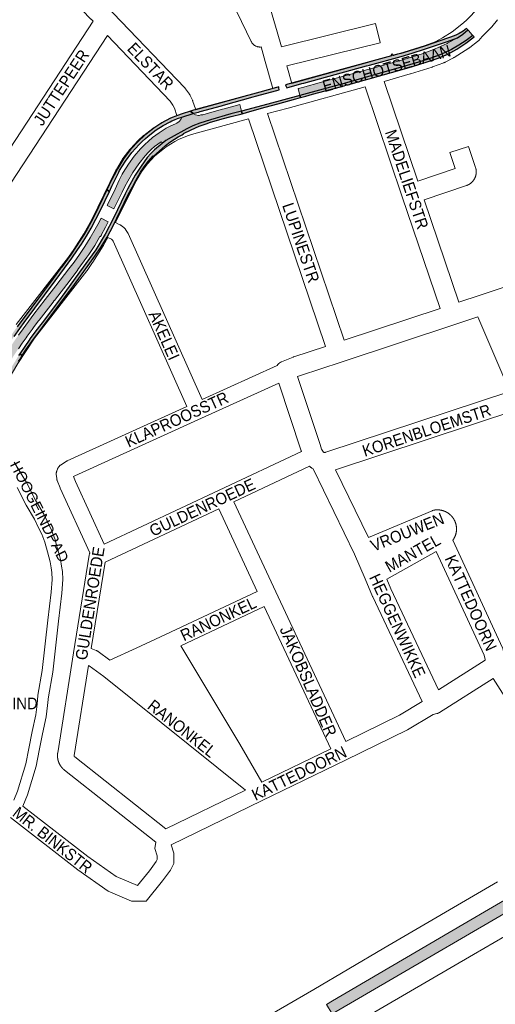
# Paper-space layout 'Layout1' of a CAD drawing. Header units: metres. Extents: x 123097 to 144122, y 392739 to 407589.
# Tile 439 of 510: x 137208 to 137522, y 398212 to 398862. Entities that reach past the tile are written whole.
import ezdxf
from ezdxf.enums import TextEntityAlignment as Align

# ---------------------------------------------------------------- set-up
doc = ezdxf.new("R2010")
doc.units = ezdxf.units.M
doc.header["$MEASUREMENT"] = 0
for name, color, linetype, lineweight in [('gs-anno-wegen algemeen tekst', 7, 'Continuous', 0), ('gs-knt-aanvullende hoofdweg', 7, 'Continuous', 0), ('gs-knt-fietspaden', 7, 'Continuous', 0), ('gs-knt-hoofdweg', 7, 'Continuous', 0), ('gs-knt-wegen algemeen', 7, 'Continuous', 0), ('ir-ARC-asfalt-hoofdwegen-te inspecteren', 5, 'Continuous', 0), ('ir-ARC-fietspaden naastliggend- te inspecteren', 1, 'Continuous', 0)]:
    doc.layers.add(name, color=color, linetype=linetype, lineweight=lineweight)
doc.styles.add('Style-Arial', font='arial.ttf')

psp = doc.layouts.get("Layout1")

# ---------------------------------------------------------------- hatches: boundary and pattern name
at = {"layer": 'ir-ARC-asfalt-hoofdwegen-te inspecteren', "linetype": 'Continuous', "lineweight": 13, "extrusion": (0, 0, -1)}
psp.add_hatch(color=5, dxfattribs=at).paths.add_polyline_path([(-137490.027, 398845.999), (-137482.217, 398842.435), (-137474.15, 398839.5), (-137460.73, 398835.24), (-137439.416, 398829.35), (-137437.558, 398828.837), (-137405.58, 398820), (-137395.978, 398817.398), (-137394.798, 398817.103), (-137391.572, 398816.27), (-137392.819, 398811.79), (-137423.562, 398820.187), (-137447.415, 398826.822), (-137468.239, 398832.792), (-137477.396, 398835.643), (-137484.69, 398838.351), (-137488.687, 398840.036), (-137492.826, 398842.098), (-137497.781, 398844.931), (-137502.656, 398848.087), (-137506.972, 398851.425), (-137506.605, 398851.863), (-137504.118, 398854.552), (-137503.71, 398855.001), (-137500.441, 398852.27), (-137496.964, 398849.809), (-137495.12, 398849.14), (-137495.18, 398849), (-137490.312, 398846.165)], flags=0)
at = {"layer": 'ir-ARC-asfalt-hoofdwegen-te inspecteren', "linetype": 'Continuous', "lineweight": 13}
for points in [[(137310.665, 398793.052), (137307.51, 398791.673), (137304.462, 398790.072), (137299.811, 398787.187), (137295.401, 398783.945), (137292.756, 398781.704), (137290.31, 398779.42), (137288.378, 398777.497), (137287.545, 398776.612), (137283.35, 398771.684), (137279.529, 398766.461), (137276.102, 398760.972), (137275.478, 398759.869), (137273.427, 398755.947), (137271.575, 398751.927), (137270.771, 398750), (137269.396, 398747.18), (137267.633, 398743.847), (137265.833, 398739.693), (137265.594, 398739.069), (137270.017, 398736.931), (137275.336, 398747.846), (137277.144, 398751.597), (137279.098, 398755.273), (137282.545, 398761.027), (137286.351, 398766.55), (137290.5, 398771.82), (137292.874, 398774.384), (137294.787, 398776.27), (137296.774, 398778.07), (137301.127, 398781.268), (137301.908, 398780.738), (137301.761, 398780.103), (137304.227, 398781.942), (137307.739, 398784.112), (137318.029, 398789.738), (137322.103, 398791.66), (137326.699, 398793.453), (137333.724, 398795.713), (137347.165, 398799.586), (137354.274, 398801.454), (137353.116, 398805.737), (137342.868, 398802.937), (137341.732, 398802.626), (137333.18, 398800.28), (137328.692, 398799.02), (137327.419, 398798.928), (137326.222, 398798.581), (137325.756, 398798.479), (137323.924, 398798.963), (137322.273, 398799.891), (137314.912, 398797.523), (137314.122, 398795.884), (137312.965, 398794.478), (137311.509, 398793.387)], [(137206.87, 398644.626), (137209.367, 398648.291), (137211.91, 398651.932), (137212.613, 398652.921), (137215.889, 398657.423), (137217.35, 398659.43), (137220.12, 398662.997), (137220.519, 398663.511), (137229.754, 398675.404), (137230.566, 398676.45), (137230.63, 398676.532), (137241.01, 398689.9), (137246.151, 398696.755), (137246.207, 398696.83), (137252.13, 398705.16), (137253.452, 398706.884), (137257.292, 398712.685), (137260.746, 398718.725), (137261.108, 398718.712), (137261.668, 398719.496), (137261.532, 398719.577), (137264.385, 398724.819), (137266.192, 398728.384), (137261.471, 398730.723), (137259.397, 398726.609), (137257.559, 398723.552), (137254.228, 398717.777), (137250.71, 398712.113), (137247.253, 398706.923), (137243.64, 398701.84), (137240.157, 398697.302), (137231.563, 398686.104), (137224.628, 398677.067), (137217.172, 398667.534), (137209.944, 398657.827), (137206.875, 398653.554), (137203.85, 398649.25), (137201.511, 398645.697), (137201.248, 398645.297), (137193.753, 398633.495), (137186.503, 398621.54), (137183.041, 398615.629), (137178.329, 398607.636), (137182.931, 398605.271), (137188.452, 398614.769), (137193.48, 398623.231), (137203.374, 398639.337), (137205.112, 398641.99)], [(137733.716, 398389.679), (137734.055, 398389.877), (137729.095, 398398.501), (137728.796, 398398.328), (137728.601, 398398.215), (137681.299, 398370.001), (137674.237, 398366.212), (137565.004, 398302.363), (137559.269, 398299.011), (137500.476, 398264.841), (137414.303, 398214.388), (137410.373, 398212.092), (137414.082, 398205.733), (137567.507, 398295.212), (137615.344, 398320.247), (137677.788, 398357.138), (137702.588, 398371.548), (137727.141, 398385.862)]]:
    psp.add_hatch(color=5, dxfattribs=at).paths.add_polyline_path(points, flags=0)
at = {"layer": 'ir-ARC-fietspaden naastliggend- te inspecteren', "linetype": 'Continuous', "lineweight": 30}
for points in [[(137495.12, 398849.14), (137496.964, 398849.809), (137500.441, 398852.27), (137503.71, 398855.001), (137502.878, 398855.908), (137500.58, 398854.134), (137498.018, 398852.67), (137495.753, 398851.552), (137492.286, 398850.18), (137490.86, 398849.73), (137475.14, 398844.33), (137467.48, 398841.89), (137459.43, 398839.54), (137457.184, 398838.924), (137455.116, 398838.357), (137454.632, 398838.224), (137454.308, 398838.135), (137454.078, 398838.975), (137453.093, 398838.675), (137453.216, 398838.228), (137453.316, 398837.863), (137396.977, 398822.413), (137388.226, 398820.103), (137383.285, 398818.799), (137383.512, 398818.035), (137384.146, 398816.877), (137385.632, 398817.285), (137394.084, 398819.608), (137395.343, 398819.954), (137436.777, 398831.285), (137438.73, 398831.818), (137459.62, 398837.52), (137467.01, 398839.65), (137475.17, 398842.23), (137489.633, 398847.24)], [(137320.52, 398801.446), (137322.273, 398799.891), (137322.7, 398799.99), (137325.72, 398800.82), (137326.903, 398801.145), (137341.022, 398805.025), (137342.238, 398805.359), (137361.926, 398810.799), (137363.453, 398811.278), (137377.616, 398815.082), (137379.069, 398815.481), (137378.947, 398816.883), (137378.8, 398817.379), (137378.774, 398817.373), (137377.371, 398817.037), (137366.23, 398813.982), (137322.569, 398802.008)], [(137358.106, 398800.695), (137369.896, 398803.964), (137378.206, 398806.242), (137389.997, 398809.438), (137393.231, 398810.309), (137392.819, 398811.79), (137371.591, 398806.005), (137354.274, 398801.454), (137354.745, 398799.714)], [(137207.807, 398641.268), (137209.377, 398640.146), (137211.83, 398643.86), (137216.77, 398650.88), (137220.299, 398655.582), (137224.612, 398661.328), (137225.393, 398662.369), (137231.05, 398669.907), (137236.459, 398677.029), (137237.408, 398678.273), (137239.19, 398680.61), (137242.096, 398684.61), (137246.749, 398691.019), (137257.392, 398705.673), (137261.596, 398711.893), (137265.466, 398718.325), (137267.551, 398722.105), (137269.378, 398725.679), (137279.255, 398745.911), (137281.333, 398750), (137282.146, 398751.494), (137284.396, 398755.628), (137287.63, 398761.16), (137289.873, 398764.645), (137292.714, 398768.414), (137295.813, 398771.975), (137296.169, 398771.652), (137299.965, 398775.303), (137303.997, 398778.691), (137306.958, 398780.905), (137310.02, 398782.978), (137312.449, 398784.478), (137314.93, 398785.889), (137315.961, 398786.441), (137315.84, 398786.74), (137321.01, 398789.19), (137326.23, 398791.39), (137331.482, 398793.303), (137333.15, 398793.91), (137341.351, 398796.282), (137347.327, 398797.899), (137354.745, 398799.714), (137354.274, 398801.454), (137347.165, 398799.586), (137333.724, 398795.713), (137326.699, 398793.453), (137322.103, 398791.66), (137318.029, 398789.738), (137307.739, 398784.112), (137304.227, 398781.942), (137301.761, 398780.103), (137296.817, 398775.917), (137294.31, 398773.45), (137291.996, 398770.825), (137287.852, 398765.051), (137284.024, 398759.063), (137280.525, 398752.877), (137279.043, 398750), (137277.502, 398746.852), (137269.718, 398730.876), (137264.214, 398720.196), (137258.02, 398709.9), (137247.341, 398695.225), (137237.55, 398681.77), (137233.276, 398676.059), (137230.528, 398672.385), (137223.379, 398662.894), (137221.625, 398660.574), (137218.494, 398656.431), (137214.704, 398651.416), (137213.974, 398650.379), (137211.05, 398646.23)], [(137199.275, 398649.276), (137200.406, 398647.389), (137204.014, 398652.756), (137207.737, 398658.045), (137210.62, 398661.98), (137231.096, 398689.535), (137237.295, 398697.877), (137242.15, 398704.41), (137245.985, 398709.807), (137248.595, 398713.677), (137251.858, 398718.857), (137254.939, 398724.148), (137258.105, 398730.08), (137261.04, 398736.13), (137266.948, 398748.374), (137265.254, 398749.457), (137257.15, 398732.62), (137254.77, 398728.02), (137252.324, 398723.552), (137250.046, 398719.732), (137247.979, 398716.433), (137241.724, 398707.131), (137235.03, 398698.14), (137234.471, 398697.388), (137229.768, 398691.056), (137215.648, 398672.045), (137205.995, 398659.009), (137204.369, 398656.731), (137203.085, 398654.933)]]:
    psp.add_hatch(color=1, dxfattribs=at).paths.add_polyline_path(points, flags=0)
at = {"layer": 'ir-ARC-fietspaden naastliggend- te inspecteren', "linetype": 'Continuous', "lineweight": 30, "extrusion": (0, 0, -1)}
for points in [[(-137506.972, 398851.425), (-137502.656, 398848.087), (-137497.781, 398844.931), (-137492.826, 398842.098), (-137488.687, 398840.036), (-137484.69, 398838.351), (-137477.396, 398835.643), (-137468.239, 398832.792), (-137447.415, 398826.822), (-137423.562, 398820.187), (-137392.819, 398811.79), (-137393.231, 398810.309), (-137396.713, 398811.271), (-137401.211, 398812.522), (-137422.051, 398818.142), (-137423.179, 398818.445), (-137426.054, 398819.221), (-137434.362, 398821.537), (-137438.552, 398822.715), (-137443.247, 398824.036), (-137447.878, 398825.338), (-137458.737, 398828.463), (-137466.53, 398830.68), (-137477.478, 398834.072), (-137484.062, 398836.297), (-137490.431, 398839.079), (-137496.538, 398842.397), (-137502.338, 398846.226), (-137507.788, 398850.538)], [(-137273.751, 398762.214), (-137277.564, 398768.338), (-137281.901, 398774.102), (-137286.728, 398779.463), (-137287.317, 398780.042), (-137288.73, 398781.431), (-137290.8, 398783.33), (-137292.43, 398784.687), (-137293.735, 398785.774), (-137297.947, 398788.978), (-137302.389, 398791.856), (-137307.034, 398794.392), (-137308.134, 398794.928), (-137309.981, 398795.775), (-137311.849, 398796.567), (-137314.912, 398797.523), (-137322.273, 398799.891), (-137320.52, 398801.446), (-137315.099, 398799.604), (-137312.063, 398798.52), (-137307.266, 398796.702), (-137301.6, 398793.712), (-137296.22, 398790.232), (-137291.17, 398786.29), (-137290.133, 398785.364), (-137286.125, 398781.7), (-137286.095, 398781.671), (-137280.853, 398776.039), (-137276.218, 398769.898), (-137272.239, 398763.313), (-137271.614, 398762.121), (-137268.51, 398756.22), (-137266.834, 398752.738), (-137265.254, 398749.457), (-137266.948, 398748.374), (-137268.685, 398751.975), (-137270.143, 398754.996), (-137271.581, 398758.089), (-137273.146, 398761.119)], [(-137178.06, 398591.481), (-137177.42, 398590.32), (-137143.94, 398533.95), (-137143.165, 398532.696), (-137144.344, 398530.954), (-137145.308, 398532.541), (-137147.02, 398535.36), (-137179.661, 398590.289), (-137180.091, 398591.012), (-137180.34, 398591.43), (-137181.127, 398592.907), (-137181.553, 398593.707), (-137183.435, 398597.235), (-137183.79, 398597.9), (-137185.858, 398601.595), (-137188.38, 398606.1), (-137193.798, 398614.852), (-137196.029, 398618.455), (-137207.016, 398636.202), (-137208.03, 398637.84), (-137209.377, 398640.146), (-137207.807, 398641.268), (-137207.03, 398640.08), (-137205.831, 398638.129), (-137186.7, 398607.01), (-137184.362, 398602.896), (-137181.836, 398598.335), (-137179.988, 398594.981), (-137179.579, 398594.238), (-137178.452, 398592.193)]]:
    psp.add_hatch(color=1, dxfattribs=at).paths.add_polyline_path(points, flags=0)

# ---------------------------------------------------------------- linework, layer by layer
at = {"layer": 'gs-anno-wegen algemeen tekst', "color": 7, "linetype": 'Continuous'}
for p, q in [((137422.861, 398373.213), (137367.795, 398346.491)), ((137367.795, 398346.491), (137307.755, 398317.354))]:
    psp.add_line(p, q, dxfattribs=at)
at = {"layer": 'gs-anno-wegen algemeen tekst', "color": 7, "linetype": 'Continuous', "flags": 128}
for points in [[(137271.115, 398727.906), (137273.879, 398726.461), (137274.081, 398726.35), (137274.278, 398726.231), (137274.47, 398726.103), (137274.656, 398725.968), (137276.454, 398724.604), (137276.66, 398724.44), (137276.858, 398724.266), (137277.048, 398724.083), (137277.228, 398723.89), (137277.399, 398723.69), (137277.56, 398723.482), (137277.712, 398723.266), (137278.96, 398721.39), (137279.083, 398721.195), (137279.199, 398720.996), (137279.306, 398720.791), (137279.404, 398720.583), (137328.226, 398611.124)], [(137318.19, 398606.572), (137269.528, 398715.671), (137269.052, 398716.387), (137268.364, 398716.909), (137266.016, 398718.137)], [(137328.226, 398611.124), (137377.736, 398633.58)], [(137378.94, 398622.026), (137327.729, 398598.798), (137244.14, 398560.884), (137243.336, 398560.352), (137244.607, 398556.992), (137263.566, 398515.795)], [(137254.117, 398509.967), (137234.516, 398552.56), (137234.438, 398552.735), (137234.367, 398552.914), (137232.522, 398557.792), (137232.444, 398558.014), (137232.375, 398558.239), (137232.315, 398558.467), (137232.266, 398558.698), (137232.226, 398558.93), (137232.196, 398559.163), (137231.932, 398561.669), (137231.911, 398561.924), (137231.902, 398562.179), (137231.905, 398562.435), (137231.92, 398562.691), (137231.946, 398562.945), (137231.985, 398563.198), (137232.035, 398563.449), (137232.097, 398563.697), (137232.17, 398563.942), (137232.254, 398564.184), (137232.65, 398565.238), (137232.749, 398565.484), (137232.86, 398565.725), (137232.983, 398565.961), (137233.117, 398566.19), (137233.262, 398566.413), (137233.417, 398566.628), (137233.582, 398566.836), (137233.757, 398567.035), (137233.942, 398567.226), (137234.136, 398567.408), (137234.338, 398567.58), (137234.548, 398567.742), (137234.766, 398567.894), (137238.422, 398570.315), (137238.607, 398570.432), (137238.796, 398570.542), (137238.99, 398570.645), (137239.188, 398570.739), (137318.19, 398606.572)], [(137263.566, 398515.795), (137339.483, 398551.304), (137393.889, 398576.753)], [(137399.204, 398567.073), (137349.142, 398543.656)], [(137349.142, 398543.656), (137376.93, 398484.24), (137423.083, 398385.558)], [(137339.16, 398538.987), (137264.083, 398503.871), (137254.972, 398446.764)], [(137364.617, 398484.555), (137339.16, 398538.987)], [(137297.57, 398319.005), (137237.281, 398366.688), (137237.203, 398366.751), (137237.125, 398366.814), (137237.047, 398366.878), (137236.972, 398366.941), (137236.895, 398367.006), (137236.82, 398367.072), (137236.745, 398367.138), (137236.671, 398367.204), (137236.597, 398367.272), (137236.523, 398367.34), (137236.451, 398367.409), (137236.379, 398367.477), (137236.307, 398367.547), (137236.236, 398367.618), (137236.165, 398367.689), (137236.096, 398367.76), (137236.027, 398367.832), (137235.958, 398367.905), (137235.89, 398367.978), (137235.823, 398368.051), (137235.756, 398368.126), (137235.69, 398368.201), (137235.624, 398368.276), (137235.56, 398368.352), (137235.495, 398368.428), (137235.431, 398368.506), (137235.368, 398368.584), (137235.306, 398368.661), (137235.245, 398368.74), (137235.183, 398368.819), (137235.123, 398368.899), (137235.064, 398368.978), (137235.004, 398369.059), (137234.946, 398369.14), (137234.888, 398369.222), (137234.831, 398369.303), (137234.775, 398369.386), (137234.719, 398369.469), (137234.664, 398369.553), (137234.61, 398369.636), (137234.556, 398369.721), (137234.503, 398369.806), (137234.451, 398369.891), (137234.4, 398369.976), (137234.349, 398370.062), (137234.299, 398370.149), (137234.249, 398370.236), (137234.201, 398370.322), (137234.153, 398370.41), (137234.106, 398370.499), (137234.059, 398370.587), (137234.014, 398370.675), (137233.969, 398370.765), (137233.924, 398370.855), (137233.881, 398370.945), (137233.838, 398371.034), (137233.796, 398371.125), (137233.755, 398371.217), (137233.714, 398371.308), (137233.675, 398371.399), (137233.636, 398371.491), (137233.597, 398371.584), (137233.56, 398371.677), (137233.524, 398371.769), (137233.488, 398371.862), (137233.452, 398371.956), (137233.418, 398372.05), (137233.385, 398372.144), (137233.352, 398372.238), (137233.32, 398372.333), (137233.288, 398372.428), (137233.258, 398372.523), (137233.228, 398372.618), (137233.2, 398372.714), (137233.171, 398372.81), (137233.144, 398372.906), (137233.118, 398373.002), (137233.092, 398373.099), (137233.067, 398373.196), (137233.043, 398373.292), (137233.02, 398373.39), (137232.997, 398373.487), (137232.976, 398373.585), (137232.955, 398373.682), (137232.935, 398373.78), (137232.916, 398373.878), (137232.897, 398373.977), (137232.88, 398374.074), (137232.863, 398374.173), (137232.847, 398374.272), (137232.832, 398374.371), (137232.817, 398374.469), (137232.804, 398374.568), (137232.791, 398374.668), (137232.779, 398374.767), (137232.768, 398374.866), (137232.758, 398374.965), (137232.749, 398375.065), (137232.74, 398375.165), (137232.732, 398375.264), (137232.726, 398375.364), (137232.719, 398375.464), (137232.714, 398375.564), (137232.71, 398375.663), (137232.706, 398375.763), (137232.703, 398375.863), (137232.701, 398375.963), (137232.7, 398376.062), (137232.7, 398376.162), (137232.7, 398376.262), (137232.702, 398376.363), (137232.704, 398376.462), (137232.707, 398376.562), (137232.711, 398376.662), (137232.715, 398376.762), (137232.721, 398376.861), (137232.727, 398376.961), (137232.734, 398377.061), (137232.742, 398377.161), (137232.751, 398377.259), (137232.761, 398377.359), (137232.771, 398377.459), (137232.782, 398377.558), (137232.794, 398377.657), (137232.807, 398377.756), (137232.821, 398377.855), (137232.836, 398377.954), (137232.851, 398378.052), (137243.382, 398444.063), (137253.661, 398508.492), (137253.71, 398508.756), (137253.771, 398509.018), (137253.845, 398509.276), (137253.932, 398509.53), (137254.031, 398509.78), (137254.117, 398509.967)], [(137254.972, 398446.764), (137258.179, 398445.554), (137258.403, 398445.464), (137258.624, 398445.364), (137258.839, 398445.254), (137259.05, 398445.135), (137259.255, 398445.007), (137259.454, 398444.87), (137267.36, 398439.176), (137284.69, 398447.015), (137303.997, 398456.082), (137364.617, 398484.555)], [(137369.286, 398474.573), (137314.202, 398448.701)], [(137413.168, 398380.747), (137369.286, 398474.573)], [(137314.202, 398448.701), (137353.113, 398383.863), (137353.166, 398383.774), (137367.611, 398358.639)], [(137253.2, 398435.655), (137243.733, 398376.315), (137243.728, 398376.28), (137243.724, 398376.246), (137243.722, 398376.211), (137243.72, 398376.177), (137243.72, 398376.142), (137243.721, 398376.108), (137243.723, 398376.073), (137243.726, 398376.039), (137243.73, 398376.005), (137243.735, 398375.971), (137243.742, 398375.937), (137243.749, 398375.903), (137243.758, 398375.87), (137243.768, 398375.837), (137243.779, 398375.804), (137243.791, 398375.772), (137243.804, 398375.74), (137243.818, 398375.708), (137243.833, 398375.677), (137243.849, 398375.647), (137243.867, 398375.617), (137243.885, 398375.588), (137243.904, 398375.559), (137243.924, 398375.531), (137243.945, 398375.503), (137243.967, 398375.477), (137243.989, 398375.451), (137244.013, 398375.426), (137244.037, 398375.401), (137244.063, 398375.378), (137244.089, 398375.355), (137244.116, 398375.332), (137304.156, 398327.846)], [(137356.766, 398353.377), (137263.387, 398428.456), (137253.606, 398435.501), (137253.2, 398435.655)], [(137423.083, 398385.558), (137458.661, 398402.824), (137473.58, 398411.816)], [(137480.728, 398403.269), (137463.917, 398393.137), (137422.861, 398373.213)], [(137367.611, 398358.639), (137413.168, 398380.747)], [(137304.156, 398327.846), (137356.766, 398353.377)], [(137209.84, 398342.88), (137252.659, 398309.601), (137271.483, 398296.507), (137285.437, 398290.59)], [(137201.607, 398335.347), (137246.139, 398300.737), (137266.139, 398286.825), (137281.66, 398280.244), (137291.184, 398280.244)], [(137285.437, 398290.59), (137293.356, 398300.265), (137297.831, 398306.27), (137298.47, 398307.574), (137298.47, 398310.114), (137297.002, 398314.897), (137297.57, 398319.005)], [(137291.184, 398280.244), (137302.028, 398293.491), (137307.259, 398300.514), (137309.47, 398305.022), (137309.47, 398311.764), (137307.755, 398317.354)]]:
    psp.add_lwpolyline(points, dxfattribs=at)
at = {"layer": 'gs-knt-aanvullende hoofdweg', "color": 7, "linetype": 'Continuous', "flags": 128}
for points in [[(137387.401, 398819.701), (137437.745, 398833.59), (137461.497, 398840.372), (137475.428, 398844.772), (137482.154, 398847.247), (137486.911, 398849.749), (137493.363, 398853.838), (137499.737, 398858.74), (137502.647, 398861.318), (137505.497, 398864.087), (137508.193, 398866.963), (137511.706, 398871.145), (137520.659, 398883.295), (137520.89, 398883.592), (137521.135, 398883.878), (137521.395, 398884.15), (137521.456, 398884.211)], [(137523.307, 398861.604), (137519.563, 398857.146), (137519.429, 398856.991), (137519.291, 398856.84), (137516.335, 398853.686), (137516.09, 398853.438), (137513.142, 398850.573), (137510.889, 398848.122), (137510.676, 398847.9), (137510.633, 398847.858), (137510.603, 398847.828), (137510.55, 398847.778), (137510.455, 398847.686), (137510.301, 398847.55), (137510.269, 398847.522), (137510.224, 398847.482), (137509.986, 398847.288), (137505.001, 398843.393), (137504.792, 398843.235), (137504.637, 398843.125), (137504.617, 398843.112), (137504.578, 398843.085), (137504.359, 398842.943), (137504.257, 398842.88), (137494.695, 398836.9), (137494.656, 398836.876), (137494.436, 398836.743), (137494.416, 398836.731), (137494.171, 398836.596), (137488.707, 398833.723), (137488.413, 398833.576), (137488.112, 398833.442), (137487.805, 398833.322), (137480.45, 398830.616), (137480.119, 398830.503), (137465.922, 398826.018), (137465.722, 398825.958), (137448.451, 398821.026)], [(137324.121, 398802.33), (137360.749, 398812.449), (137360.785, 398812.459), (137374.842, 398816.267)], [(137435.899, 398817.499), (137385.099, 398803.484), (137385.066, 398803.475), (137371.457, 398799.789)], [(137205.41, 398660.639), (137240.038, 398705.141), (137243.505, 398710.059), (137250.132, 398720.465), (137255.371, 398729.913), (137271.307, 398762.423), (137271.45, 398762.701), (137271.604, 398762.971), (137275.442, 398769.392), (137275.584, 398769.619), (137275.636, 398769.696), (137275.657, 398769.731), (137275.733, 398769.841), (137275.89, 398770.058), (137280.392, 398776.032), (137280.557, 398776.243), (137280.615, 398776.312), (137280.642, 398776.346), (137280.729, 398776.447), (137280.909, 398776.646), (137286.022, 398782.105), (137286.232, 398782.32), (137286.45, 398782.527), (137289.219, 398785.044), (137289.445, 398785.242), (137289.68, 398785.431), (137295.6, 398790.004), (137295.815, 398790.164), (137295.888, 398790.214), (137295.925, 398790.241), (137295.963, 398790.267), (137296.035, 398790.316), (137296.26, 398790.46), (137302.635, 398794.375), (137302.894, 398794.528), (137303.16, 398794.67), (137306.494, 398796.366), (137306.764, 398796.496), (137307.04, 398796.616), (137311.622, 398798.503)], [(137358.876, 398796.349), (137322.785, 398786.378), (137319.255, 398785.403), (137313.036, 398782.842), (137310.239, 398781.419), (137304.464, 398777.872), (137299.101, 398773.729), (137296.778, 398771.617), (137292.146, 398766.671), (137288.128, 398761.339), (137284.656, 398755.532), (137271.115, 398727.906)], [(137266.016, 398718.137), (137263.157, 398712.981), (137263.043, 398712.783), (137262.924, 398712.589), (137256.079, 398701.842), (137255.883, 398701.549), (137252.212, 398696.342), (137252.001, 398696.057), (137217.445, 398651.648), (137206.457, 398634.976), (137206.456, 398634.974), (137182.56, 398594.868)]]:
    psp.add_lwpolyline(points, dxfattribs=at)
at = {"layer": 'gs-knt-fietspaden', "color": 7, "linetype": 'Continuous', "flags": 128}
for points in [[(137226.684, 398414.906), (137229.534, 398431.293), (137233.384, 398464.832), (137235.57, 398483.345), (137236.127, 398492.339), (137235.982, 398497.757), (137235.442, 398501.165), (137234.717, 398505.556), (137233.751, 398509.211), (137232.811, 398512.579), (137230.897, 398519.157), (137228.791, 398524.924), (137226.357, 398530.046), (137223.744, 398535.479), (137218.184, 398544.775), (137212.136, 398556.392), (137208.598, 398562.661), (137204.04, 398569.802)], [(137219.788, 398416.106), (137222.602, 398432.293), (137226.43, 398465.642), (137228.596, 398483.973), (137229.121, 398492.461), (137228.996, 398497.113), (137228.532, 398500.047), (137227.865, 398504.088), (137226.995, 398507.375), (137226.079, 398510.661), (137224.241, 398516.975), (137222.327, 398522.216), (137220.041, 398527.028), (137217.574, 398532.159), (137212.07, 398541.359), (137205.982, 398553.054)], [(137219.751, 398415.829), (137219.222, 398410.123), (137218.307, 398403.04), (137215.991, 398392.046), (137213.807, 398380.843), (137211.767, 398370.86), (137206.207, 398352.701), (137203.84, 398346.738)], [(137226.721, 398415.183), (137226.18, 398409.351), (137225.213, 398401.868), (137222.851, 398390.654), (137220.671, 398379.473), (137218.559, 398369.13), (137212.817, 398350.381), (137209.84, 398342.88)]]:
    psp.add_lwpolyline(points, dxfattribs=at)
at = {"layer": 'gs-knt-hoofdweg', "color": 7, "linetype": 'Continuous', "flags": 128}
for points in [[(137222.861, 398117.199), (137306.051, 398166.189), (137306.081, 398166.206), (137402, 398221.993), (137448.2, 398249.157), (137448.223, 398249.17), (137523.27, 398292.888)], [(137548.308, 398268.681), (137507.404, 398244.934), (137418.963, 398193.59), (137301.126, 398124.453), (137300.899, 398124.326), (137268.825, 398107.197), (137239.359, 398090.436), (137147.069, 398036.452), (137128.266, 398024.234), (137128.14, 398024.154), (137121.832, 398020.258), (137121.695, 398020.176), (137086.668, 397999.713), (137055.269, 397981.369)]]:
    psp.add_lwpolyline(points, dxfattribs=at)
at = {"layer": 'gs-knt-wegen algemeen', "color": 7, "linetype": 'Continuous', "flags": 128}
for points in [[(137232.609, 398904.049), (137264.08, 398871.277), (137269.213, 398866.286), (137269.374, 398866.124), (137316.721, 398816.721), (137316.919, 398816.505), (137317.108, 398816.28), (137317.286, 398816.046), (137319.818, 398812.565), (137319.973, 398812.342), (137320.12, 398812.111), (137320.256, 398811.875), (137320.382, 398811.634), (137321.85, 398808.683), (137321.972, 398808.421), (137322.084, 398808.154), (137322.183, 398807.882), (137323.89, 398802.865), (137324.121, 398802.33)], [(137256.282, 398860.7), (137254.923, 398862.021), (137254.767, 398862.179), (137219.999, 398898.382)], [(137374.842, 398816.267), (137369.962, 398834.157), (137367.156, 398843.75), (137367.113, 398843.745), (137366.795, 398843.72), (137366.477, 398843.71), (137366.158, 398843.716), (137365.84, 398843.738), (137365.524, 398843.775), (137365.21, 398843.827), (137364.898, 398843.895), (137364.591, 398843.979), (137364.287, 398844.077), (137363.989, 398844.189), (137363.697, 398844.317), (137363.412, 398844.458), (137363.133, 398844.613), (137362.863, 398844.782), (137362.601, 398844.963), (137362.348, 398845.157), (137362.106, 398845.364), (137361.873, 398845.582), (137361.652, 398845.811), (137361.442, 398846.05), (137361.244, 398846.3), (137361.058, 398846.559), (137360.885, 398846.827), (137360.726, 398847.103), (137360.58, 398847.386), (137344.669, 398880.294)], [(137181.562, 398747.539), (137182.089, 398747.866), (137182.914, 398749.001), (137256.282, 398860.7)], [(137265.628, 398851.215), (137193.711, 398741.723), (137193.535, 398741.468), (137191.87, 398739.179), (137191.679, 398738.929), (137191.476, 398738.689), (137191.263, 398738.46), (137191.038, 398738.24), (137190.803, 398738.032), (137190.558, 398737.836), (137190.304, 398737.651), (137190.042, 398737.479), (137184.305, 398733.914), (137184.08, 398733.78), (137183.849, 398733.655), (137180.845, 398732.109)], [(137311.622, 398798.503), (137309.997, 398803.276), (137308.967, 398805.349), (137307.016, 398808.031), (137265.628, 398851.215)], [(137485.381, 398671.198), (137460.432, 398744.961), (137435.899, 398817.499)], [(137409.712, 398646.196), (137358.876, 398796.349)], [(137371.457, 398799.789), (137422.075, 398650.281)], [(137497.743, 398675.283), (137511.801, 398679.928), (137557.214, 398695.192), (137621.061, 398719.324)], [(137510.241, 398665.701), (137495.69, 398660.893), (137420.024, 398635.891), (137393.141, 398627.008), (137391.258, 398626.246)], [(137422.075, 398650.281), (137485.381, 398671.198)], [(137531.467, 398616.459), (137510.241, 398665.701)], [(137377.736, 398633.58), (137377.814, 398633.698), (137377.907, 398633.827), (137378.002, 398633.956), (137378.102, 398634.081), (137378.203, 398634.204), (137378.308, 398634.325), (137378.416, 398634.443), (137378.527, 398634.558), (137378.64, 398634.671), (137378.756, 398634.78), (137378.875, 398634.887), (137378.997, 398634.99), (137379.12, 398635.092), (137379.247, 398635.189), (137379.375, 398635.284), (137379.506, 398635.375), (137379.639, 398635.464), (137379.775, 398635.548), (137379.912, 398635.63), (137380.052, 398635.708), (137380.193, 398635.783), (137380.336, 398635.854), (137380.48, 398635.922), (137380.723, 398636.027), (137388.453, 398639.156), (137388.652, 398639.233), (137388.853, 398639.303), (137409.712, 398646.196)], [(137393.889, 398576.753), (137393.752, 398577.148), (137393.722, 398577.238), (137378.94, 398622.026)], [(137391.258, 398626.246), (137406.071, 398581.363), (137407.127, 398578.313), (137407.411, 398577.654), (137408.34, 398576.434), (137408.565, 398576.339), (137408.606, 398576.328), (137408.649, 398576.318), (137408.691, 398576.309), (137408.734, 398576.301), (137408.777, 398576.293), (137408.82, 398576.286), (137408.863, 398576.279), (137408.906, 398576.274), (137408.949, 398576.269), (137408.992, 398576.264), (137409.036, 398576.261), (137409.079, 398576.258), (137409.123, 398576.256)], [(137409.123, 398576.256), (137409.163, 398576.254), (137409.167, 398576.254), (137409.17, 398576.254), (137409.21, 398576.254), (137409.253, 398576.254), (137409.297, 398576.254), (137409.34, 398576.256), (137409.384, 398576.258), (137409.427, 398576.26), (137409.471, 398576.264), (137409.514, 398576.268), (137409.557, 398576.273), (137409.6, 398576.279), (137409.643, 398576.285), (137409.686, 398576.292), (137409.729, 398576.3), (137409.772, 398576.308), (137409.814, 398576.318), (137409.857, 398576.328), (137409.899, 398576.338), (137409.941, 398576.349), (137531.467, 398616.459)], [(137536.641, 398604.456), (137416.264, 398564.726)], [(137401.459, 398565.37), (137400.649, 398565.886), (137400.425, 398566.035), (137400.206, 398566.194), (137399.995, 398566.362), (137399.79, 398566.539), (137399.349, 398566.936), (137399.204, 398567.073)], [(137473.58, 398411.816), (137440.917, 398480.904), (137440.809, 398481.143), (137435.83, 398492.875), (137428.938, 398509.118), (137401.459, 398565.37)], [(137416.264, 398564.726), (137438.018, 398520.194)], [(137438.018, 398520.194), (137480.104, 398537.781), (137480.387, 398537.891), (137480.676, 398537.989), (137480.968, 398538.073), (137481.265, 398538.143), (137481.563, 398538.199), (137481.699, 398538.22), (137481.834, 398538.24), (137481.97, 398538.258), (137482.106, 398538.275), (137482.242, 398538.29), (137482.378, 398538.304), (137482.515, 398538.317), (137482.651, 398538.328), (137482.673, 398538.329), (137482.808, 398538.339), (137482.943, 398538.346), (137483.078, 398538.353), (137483.213, 398538.358), (137483.348, 398538.361), (137483.484, 398538.363), (137483.619, 398538.363), (137483.754, 398538.363), (137483.783, 398538.362), (137483.918, 398538.359), (137484.054, 398538.355), (137484.189, 398538.35), (137484.324, 398538.343), (137484.459, 398538.334), (137484.594, 398538.324), (137484.729, 398538.313), (137484.864, 398538.3), (137484.884, 398538.298), (137485.021, 398538.283), (137485.157, 398538.267), (137485.293, 398538.25), (137485.428, 398538.231), (137485.564, 398538.21), (137485.699, 398538.188), (137485.834, 398538.165), (137485.97, 398538.14), (137486.104, 398538.113), (137486.238, 398538.085), (137486.371, 398538.056), (137486.505, 398538.025), (137486.638, 398537.993), (137486.77, 398537.959), (137486.902, 398537.924), (137487.034, 398537.887), (137487.055, 398537.882), (137487.185, 398537.844), (137487.314, 398537.805), (137487.444, 398537.764), (137487.573, 398537.722), (137487.701, 398537.679), (137487.829, 398537.634), (137487.956, 398537.588), (137488.083, 398537.541), (137488.109, 398537.531), (137488.235, 398537.482), (137488.361, 398537.431), (137488.486, 398537.38), (137488.611, 398537.326), (137488.735, 398537.272), (137488.858, 398537.216), (137488.981, 398537.159), (137489.103, 398537.101), (137489.244, 398537.031), (137489.367, 398536.969), (137489.488, 398536.906), (137489.609, 398536.842), (137489.729, 398536.776), (137489.849, 398536.709), (137489.967, 398536.64), (137490.085, 398536.571), (137490.205, 398536.498), (137490.321, 398536.426), (137490.435, 398536.353), (137490.549, 398536.278), (137490.662, 398536.203), (137490.775, 398536.126), (137490.886, 398536.048), (137490.997, 398535.969), (137491.018, 398535.954), (137491.127, 398535.873), (137491.236, 398535.792), (137491.343, 398535.71), (137491.449, 398535.626), (137491.555, 398535.541), (137491.66, 398535.455), (137491.763, 398535.368), (137491.866, 398535.28), (137491.885, 398535.264), (137491.987, 398535.174), (137492.089, 398535.082), (137492.19, 398534.99), (137492.29, 398534.896), (137492.388, 398534.802), (137492.486, 398534.706), (137492.583, 398534.609), (137492.678, 398534.511), (137492.779, 398534.406), (137492.873, 398534.305), (137492.965, 398534.204), (137493.057, 398534.102), (137493.147, 398533.998), (137493.236, 398533.894), (137493.325, 398533.789), (137493.412, 398533.682), (137493.5, 398533.572), (137493.583, 398533.465), (137493.666, 398533.357), (137493.747, 398533.248), (137493.828, 398533.138), (137493.907, 398533.028), (137493.985, 398532.916), (137494.061, 398532.804), (137494.076, 398532.781), (137494.151, 398532.669), (137494.225, 398532.555), (137494.297, 398532.441), (137494.368, 398532.326), (137494.438, 398532.211), (137494.507, 398532.094), (137494.574, 398531.977), (137494.64, 398531.859), (137494.653, 398531.835), (137494.718, 398531.716), (137494.782, 398531.596), (137494.844, 398531.475), (137494.905, 398531.354), (137494.965, 398531.232), (137495.024, 398531.11), (137495.081, 398530.987), (137495.137, 398530.863), (137495.142, 398530.849), (137495.197, 398530.724), (137495.25, 398530.599), (137495.302, 398530.473), (137495.352, 398530.346), (137495.401, 398530.219), (137495.449, 398530.091), (137495.495, 398529.963), (137495.545, 398529.822), (137495.588, 398529.693), (137495.63, 398529.563), (137495.67, 398529.433), (137495.709, 398529.303), (137495.747, 398529.173), (137495.783, 398529.041), (137495.818, 398528.91), (137495.851, 398528.778), (137495.857, 398528.754), (137495.889, 398528.622), (137495.919, 398528.49), (137495.948, 398528.358), (137495.975, 398528.225), (137496.001, 398528.093), (137496.025, 398527.959), (137496.048, 398527.826), (137496.07, 398527.692), (137496.074, 398527.667), (137496.094, 398527.531), (137496.113, 398527.396), (137496.13, 398527.26), (137496.146, 398527.125), (137496.16, 398526.989), (137496.173, 398526.853), (137496.184, 398526.716), (137496.194, 398526.58), (137496.203, 398526.437), (137496.21, 398526.301), (137496.215, 398526.164), (137496.219, 398526.028), (137496.221, 398525.892), (137496.222, 398525.755), (137496.221, 398525.619), (137496.219, 398525.468), (137496.215, 398525.332), (137496.21, 398525.196), (137496.203, 398525.06), (137496.195, 398524.925), (137496.186, 398524.789), (137496.175, 398524.654), (137496.162, 398524.518), (137496.148, 398524.383), (137496.145, 398524.356), (137496.13, 398524.222), (137496.113, 398524.087), (137496.094, 398523.953), (137496.074, 398523.819), (137496.053, 398523.685), (137496.03, 398523.552), (137496.006, 398523.419), (137495.98, 398523.286), (137495.976, 398523.264), (137495.949, 398523.13), (137495.92, 398522.996), (137495.889, 398522.863), (137495.857, 398522.73), (137495.824, 398522.597), (137495.789, 398522.465), (137495.753, 398522.333), (137495.715, 398522.201), (137495.675, 398522.065), (137495.634, 398521.935), (137495.592, 398521.805), (137495.549, 398521.675), (137495.504, 398521.546), (137495.458, 398521.418), (137495.411, 398521.29), (137495.362, 398521.162), (137495.356, 398521.147), (137495.306, 398521.021), (137495.254, 398520.895), (137495.201, 398520.77), (137495.147, 398520.645), (137495.091, 398520.521), (137495.034, 398520.397), (137494.976, 398520.274), (137494.916, 398520.152), (137494.905, 398520.13), (137494.845, 398520.009), (137494.782, 398519.888), (137494.719, 398519.769), (137494.654, 398519.649), (137494.588, 398519.531), (137494.521, 398519.413), (137494.452, 398519.296), (137494.382, 398519.18), (137494.371, 398519.162), (137494.3, 398519.047), (137494.228, 398518.933), (137494.154, 398518.82), (137494.079, 398518.707), (137494.004, 398518.596), (137493.927, 398518.485), (137493.848, 398518.375), (137493.809, 398518.32), (137493.772, 398518.27)], [(137493.772, 398518.27), (137526.656, 398447.217), (137526.767, 398446.964), (137526.867, 398446.706), (137526.956, 398446.443), (137527.034, 398446.178), (137527.1, 398445.909), (137527.996, 398441.918), (137528.051, 398441.645), (137528.095, 398441.37), (137528.126, 398441.093), (137528.146, 398440.815)], [(137482.828, 398510.918), (137450.096, 398492.589)], [(137484.286, 398419.633), (137515.188, 398439.246), (137515.17, 398439.611), (137514.548, 398442.379), (137482.828, 398510.918)], [(137450.096, 398492.589), (137452.743, 398486.35), (137484.286, 398419.633)], [(137520.323, 398427.085), (137485.042, 398404.694)], [(137537.009, 398401.219), (137520.323, 398427.085)], [(137485.036, 398404.69), (137484.968, 398404.647), (137484.831, 398404.565), (137484.692, 398404.486), (137484.551, 398404.411), (137484.408, 398404.339), (137484.264, 398404.271), (137484.118, 398404.206), (137483.97, 398404.145), (137483.821, 398404.087), (137483.671, 398404.033), (137483.519, 398403.983), (137483.366, 398403.937), (137483.213, 398403.894), (137480.728, 398403.269)], [(137485.042, 398404.694), (137485.039, 398404.692), (137485.036, 398404.69)], [(137485.042, 398404.694), (137485.039, 398404.692), (137485.036, 398404.69)]]:
    psp.add_lwpolyline(points, dxfattribs=at)
for points in [[(137369.635, 398881.648), (137377.83, 398853.634), (137380.719, 398843.758), (137442.698, 398859.215, -0.36799), (137442.709, 398859.208), (137445.855, 398846.593, -0.367991), (137445.848, 398846.582), (137384.259, 398831.222), (137387.401, 398819.701)], [(137448.451, 398821.026), (137470.684, 398755.288), (137495.288, 398763.556), (137491.761, 398774.016, -0.385772), (137491.767, 398774.028), (137504.087, 398778.181, -0.3857743), (137504.099, 398778.175), (137508.831, 398764.14), (137508.916, 398763.869), (137508.988, 398763.596), (137509.014, 398763.488), (137509.038, 398763.38), (137509.061, 398763.272), (137509.082, 398763.164), (137509.103, 398763.056), (137509.122, 398762.947), (137509.14, 398762.838), (137509.156, 398762.729), (137509.172, 398762.62), (137509.186, 398762.51), (137509.199, 398762.4), (137509.21, 398762.291), (137509.22, 398762.181), (137509.229, 398762.071), (137509.237, 398761.961), (137509.243, 398761.852), (137509.249, 398761.741), (137509.253, 398761.63), (137509.255, 398761.52), (137509.256, 398761.411), (137509.256, 398761.3), (137509.255, 398761.189), (137509.253, 398761.079), (137509.249, 398760.969), (137509.244, 398760.859), (137509.237, 398760.748), (137509.23, 398760.638), (137509.221, 398760.529), (137509.211, 398760.419), (137509.199, 398760.309), (137509.186, 398760.199), (137509.173, 398760.09), (137509.157, 398759.981), (137509.141, 398759.872), (137509.123, 398759.762), (137509.104, 398759.655), (137509.084, 398759.546), (137509.062, 398759.437), (137509.039, 398759.329), (137509.015, 398759.222), (137508.99, 398759.115), (137508.963, 398759.008), (137508.935, 398758.9), (137508.906, 398758.795), (137508.876, 398758.688), (137508.844, 398758.583), (137508.812, 398758.477), (137508.778, 398758.373), (137508.743, 398758.268), (137508.706, 398758.164), (137508.668, 398758.06), (137508.63, 398757.957), (137508.59, 398757.854), (137508.549, 398757.751), (137508.506, 398757.649), (137508.463, 398757.549), (137508.418, 398757.448), (137508.372, 398757.347), (137508.325, 398757.247), (137508.277, 398757.149), (137508.228, 398757.05), (137508.177, 398756.951), (137508.125, 398756.854), (137508.073, 398756.757), (137508.019, 398756.661), (137507.964, 398756.565), (137507.908, 398756.47), (137507.851, 398756.376), (137507.793, 398756.282), (137507.733, 398756.189), (137507.672, 398756.096), (137507.611, 398756.006), (137507.549, 398755.914), (137507.485, 398755.824), (137507.42, 398755.734), (137507.355, 398755.647), (137507.288, 398755.559), (137507.22, 398755.471), (137507.151, 398755.385), (137507.082, 398755.3), (137507.011, 398755.215), (137506.939, 398755.131), (137506.867, 398755.048), (137506.794, 398754.966), (137506.719, 398754.885), (137506.643, 398754.804), (137506.567, 398754.724), (137506.49, 398754.646), (137506.411, 398754.568), (137506.332, 398754.491), (137506.252, 398754.415), (137506.172, 398754.341), (137506.09, 398754.266), (137506.007, 398754.193), (137505.923, 398754.121), (137505.839, 398754.05), (137505.754, 398753.98), (137505.668, 398753.91), (137505.581, 398753.842), (137505.494, 398753.775), (137505.406, 398753.709), (137505.316, 398753.644), (137505.226, 398753.579), (137505.137, 398753.517), (137505.045, 398753.455), (137504.953, 398753.394), (137504.86, 398753.334), (137504.767, 398753.275), (137504.673, 398753.217), (137504.578, 398753.161), (137504.483, 398753.105), (137504.387, 398753.051), (137504.291, 398752.998), (137504.193, 398752.945), (137504.095, 398752.894), (137503.997, 398752.845), (137503.898, 398752.796), (137503.798, 398752.748), (137503.698, 398752.702), (137503.598, 398752.657), (137503.497, 398752.613), (137503.395, 398752.57), (137503.293, 398752.528), (137503.191, 398752.487), (137503.088, 398752.448), (137502.984, 398752.41), (137502.879, 398752.373), (137502.776, 398752.337), (137474.856, 398742.954), (137497.743, 398675.283)]]:
    psp.add_lwpolyline(points, format="xyb", dxfattribs=at)
at = {"layer": 'ir-ARC-asfalt-hoofdwegen-te inspecteren', "color": 5, "linetype": 'Continuous', "lineweight": 13}
for points in [[(137490.027, 398845.999), (137482.217, 398842.435), (137474.15, 398839.5), (137460.73, 398835.24), (137439.416, 398829.35), (137437.558, 398828.837), (137405.58, 398820), (137395.978, 398817.398), (137394.798, 398817.103), (137391.572, 398816.27), (137392.819, 398811.79), (137423.562, 398820.187), (137447.415, 398826.822), (137468.239, 398832.792), (137477.396, 398835.643), (137484.69, 398838.351), (137488.687, 398840.036), (137492.826, 398842.098), (137497.781, 398844.931), (137502.656, 398848.087), (137506.972, 398851.425), (137506.605, 398851.863), (137504.118, 398854.552), (137503.71, 398855.001), (137500.441, 398852.27), (137496.964, 398849.809), (137495.12, 398849.14), (137495.18, 398849), (137490.312, 398846.165)], [(137310.665, 398793.052), (137307.51, 398791.673), (137304.462, 398790.072), (137299.811, 398787.187), (137295.401, 398783.945), (137292.756, 398781.704), (137290.31, 398779.42), (137288.378, 398777.497), (137287.545, 398776.612), (137283.35, 398771.684), (137279.529, 398766.461), (137276.102, 398760.972), (137275.478, 398759.869), (137273.427, 398755.947), (137271.575, 398751.927), (137270.771, 398750), (137269.396, 398747.18), (137267.633, 398743.847), (137265.833, 398739.693), (137265.594, 398739.069), (137270.017, 398736.931), (137275.336, 398747.846), (137277.144, 398751.597), (137279.098, 398755.273), (137282.545, 398761.027), (137286.351, 398766.55), (137290.5, 398771.82), (137292.874, 398774.384), (137294.787, 398776.27), (137296.774, 398778.07), (137301.127, 398781.268), (137301.908, 398780.738), (137301.761, 398780.103), (137304.227, 398781.942), (137307.739, 398784.112), (137318.029, 398789.738), (137322.103, 398791.66), (137326.699, 398793.453), (137333.724, 398795.713), (137347.165, 398799.586), (137354.274, 398801.454), (137353.116, 398805.737), (137342.868, 398802.937), (137341.732, 398802.626), (137333.18, 398800.28), (137328.692, 398799.02), (137327.419, 398798.928), (137326.222, 398798.581), (137325.756, 398798.479), (137323.924, 398798.963), (137322.273, 398799.891), (137314.912, 398797.523), (137314.122, 398795.884), (137312.965, 398794.478), (137311.509, 398793.387)]]:
    psp.add_lwpolyline(points, close=True, dxfattribs=at)
psp.add_lwpolyline([(137206.87, 398644.626), (137209.367, 398648.291), (137211.91, 398651.932), (137212.613, 398652.921), (137215.889, 398657.423), (137217.35, 398659.43), (137220.12, 398662.997), (137220.519, 398663.511), (137229.754, 398675.404), (137230.566, 398676.45), (137230.63, 398676.532), (137241.01, 398689.9), (137246.151, 398696.755), (137246.207, 398696.83), (137252.13, 398705.16), (137253.452, 398706.884), (137257.292, 398712.685), (137260.746, 398718.725), (137261.108, 398718.712), (137261.668, 398719.496), (137261.532, 398719.577), (137264.385, 398724.819), (137266.192, 398728.384), (137261.471, 398730.723), (137259.397, 398726.609), (137257.559, 398723.552), (137254.228, 398717.777), (137250.71, 398712.113), (137247.253, 398706.923), (137243.64, 398701.84), (137240.157, 398697.302), (137231.563, 398686.104), (137224.628, 398677.067), (137217.172, 398667.534), (137209.944, 398657.827), (137206.875, 398653.554)], dxfattribs=at)
at = {"layer": 'ir-ARC-asfalt-hoofdwegen-te inspecteren', "color": 5, "linetype": 'Continuous', "lineweight": 13, "flags": 128}
psp.add_lwpolyline([(137733.716, 398389.679), (137734.055, 398389.877), (137729.095, 398398.501), (137728.796, 398398.328), (137728.601, 398398.215), (137681.299, 398370.001), (137674.237, 398366.212), (137565.004, 398302.363), (137559.269, 398299.011), (137500.476, 398264.841), (137414.303, 398214.388), (137410.373, 398212.092), (137414.082, 398205.733), (137567.507, 398295.212), (137615.344, 398320.247), (137677.788, 398357.138), (137702.588, 398371.548), (137727.141, 398385.862)], close=True, dxfattribs=at)
at = {"layer": 'ir-ARC-fietspaden naastliggend- te inspecteren', "color": 1, "linetype": 'Continuous', "lineweight": 30}
for points in [[(137495.12, 398849.14), (137496.964, 398849.809), (137500.441, 398852.27), (137503.71, 398855.001), (137502.878, 398855.908), (137500.58, 398854.134), (137498.018, 398852.67), (137495.753, 398851.552), (137492.286, 398850.18), (137490.86, 398849.73), (137475.14, 398844.33), (137467.48, 398841.89), (137459.43, 398839.54), (137457.184, 398838.924), (137455.116, 398838.357), (137454.632, 398838.224), (137454.308, 398838.135), (137454.078, 398838.975), (137453.093, 398838.675), (137453.216, 398838.228), (137453.316, 398837.863), (137396.977, 398822.413), (137388.226, 398820.103), (137383.285, 398818.799), (137383.512, 398818.035), (137384.146, 398816.877), (137385.632, 398817.285), (137394.084, 398819.608), (137395.343, 398819.954), (137436.777, 398831.285), (137438.73, 398831.818), (137459.62, 398837.52), (137467.01, 398839.65), (137475.17, 398842.23), (137489.633, 398847.24)], [(137506.972, 398851.425), (137502.656, 398848.087), (137497.781, 398844.931), (137492.826, 398842.098), (137488.687, 398840.036), (137484.69, 398838.351), (137477.396, 398835.643), (137468.239, 398832.792), (137447.415, 398826.822), (137423.562, 398820.187), (137392.819, 398811.79), (137393.231, 398810.309), (137396.713, 398811.271), (137401.211, 398812.522), (137422.051, 398818.142), (137423.179, 398818.445), (137426.054, 398819.221), (137434.362, 398821.537), (137438.552, 398822.715), (137443.247, 398824.036), (137447.878, 398825.338), (137458.737, 398828.463), (137466.53, 398830.68), (137477.478, 398834.072), (137484.062, 398836.297), (137490.431, 398839.079), (137496.538, 398842.397), (137502.338, 398846.226), (137507.788, 398850.538)], [(137320.52, 398801.446), (137322.273, 398799.891), (137322.7, 398799.99), (137325.72, 398800.82), (137326.903, 398801.145), (137341.022, 398805.025), (137342.238, 398805.359), (137361.926, 398810.799), (137363.453, 398811.278), (137377.616, 398815.082), (137379.069, 398815.481), (137378.947, 398816.883), (137378.8, 398817.379), (137378.774, 398817.373), (137377.371, 398817.037), (137366.23, 398813.982), (137322.569, 398802.008)], [(137358.106, 398800.695), (137369.896, 398803.964), (137378.206, 398806.242), (137389.997, 398809.438), (137393.231, 398810.309), (137392.819, 398811.79), (137371.591, 398806.005), (137354.274, 398801.454), (137354.745, 398799.714)], [(137207.807, 398641.268), (137209.377, 398640.146), (137211.83, 398643.86), (137216.77, 398650.88), (137220.299, 398655.582), (137224.612, 398661.328), (137225.393, 398662.369), (137231.05, 398669.907), (137236.459, 398677.029), (137237.408, 398678.273), (137239.19, 398680.61), (137242.096, 398684.61), (137246.749, 398691.019), (137257.392, 398705.673), (137261.596, 398711.893), (137265.466, 398718.325), (137267.551, 398722.105), (137269.378, 398725.679), (137279.255, 398745.911), (137281.333, 398750), (137282.146, 398751.494), (137284.396, 398755.628), (137287.63, 398761.16), (137289.873, 398764.645), (137292.714, 398768.414), (137295.813, 398771.975), (137296.169, 398771.652), (137299.965, 398775.303), (137303.997, 398778.691), (137306.958, 398780.905), (137310.02, 398782.978), (137312.449, 398784.478), (137314.93, 398785.889), (137315.961, 398786.441), (137315.84, 398786.74), (137321.01, 398789.19), (137326.23, 398791.39), (137331.482, 398793.303), (137333.15, 398793.91), (137341.351, 398796.282), (137347.327, 398797.899), (137354.745, 398799.714), (137354.274, 398801.454), (137347.165, 398799.586), (137333.724, 398795.713), (137326.699, 398793.453), (137322.103, 398791.66), (137318.029, 398789.738), (137307.739, 398784.112), (137304.227, 398781.942), (137301.761, 398780.103), (137296.817, 398775.917), (137294.31, 398773.45), (137291.996, 398770.825), (137287.852, 398765.051), (137284.024, 398759.063), (137280.525, 398752.877), (137279.043, 398750), (137277.502, 398746.852), (137269.718, 398730.876), (137264.214, 398720.196), (137258.02, 398709.9), (137247.341, 398695.225), (137237.55, 398681.77), (137233.276, 398676.059), (137230.528, 398672.385), (137223.379, 398662.894), (137221.625, 398660.574), (137218.494, 398656.431), (137214.704, 398651.416), (137213.974, 398650.379), (137211.05, 398646.23)], [(137273.751, 398762.214), (137277.564, 398768.338), (137281.901, 398774.102), (137286.728, 398779.463), (137287.317, 398780.042), (137288.73, 398781.431), (137290.8, 398783.33), (137292.43, 398784.687), (137293.735, 398785.774), (137297.947, 398788.978), (137302.389, 398791.856), (137307.034, 398794.392), (137308.134, 398794.928), (137309.981, 398795.775), (137311.849, 398796.567), (137314.912, 398797.523), (137322.273, 398799.891), (137320.52, 398801.446), (137315.099, 398799.604), (137312.063, 398798.52), (137307.266, 398796.702), (137301.6, 398793.712), (137296.22, 398790.232), (137291.17, 398786.29), (137290.133, 398785.364), (137286.125, 398781.7), (137286.095, 398781.671), (137280.853, 398776.039), (137276.218, 398769.898), (137272.239, 398763.313), (137271.614, 398762.121), (137268.51, 398756.22), (137266.834, 398752.738), (137265.254, 398749.457), (137266.948, 398748.374), (137268.685, 398751.975), (137270.143, 398754.996), (137271.581, 398758.089), (137273.146, 398761.119)]]:
    psp.add_lwpolyline(points, close=True, dxfattribs=at)
for points in [[(137204.014, 398652.756), (137207.737, 398658.045), (137210.62, 398661.98), (137231.096, 398689.535), (137237.295, 398697.877), (137242.15, 398704.41), (137245.985, 398709.807), (137248.595, 398713.677), (137251.858, 398718.857), (137254.939, 398724.148), (137258.105, 398730.08), (137261.04, 398736.13), (137266.948, 398748.374), (137265.254, 398749.457), (137257.15, 398732.62), (137254.77, 398728.02), (137252.324, 398723.552), (137250.046, 398719.732), (137247.979, 398716.433), (137241.724, 398707.131), (137235.03, 398698.14), (137234.471, 398697.388), (137229.768, 398691.056), (137215.648, 398672.045), (137205.995, 398659.009)], [(137207.016, 398636.202), (137208.03, 398637.84), (137209.377, 398640.146), (137207.807, 398641.268), (137207.03, 398640.08)]]:
    psp.add_lwpolyline(points, dxfattribs=at)

# ---------------------------------------------------------------- texts
at = {"layer": 'gs-anno-wegen algemeen tekst', "color": 7, "linetype": 'Continuous', "style": 'Style-Arial', "width": 0.909091}
for s, rotation, p in [('ELSTAR', 314.083097, (137294.214, 398831.118)), ('ENSCHOTSEBAAN', 15.935891, (137450.048, 398829.611)), ('KLAPROOSSTR', 24.397713, (137311.469, 398597.95)), ('GULDENROEDE', 80.935425, (137254.164, 398476.671)), ('RANONKEL', 25.1585, (137338.909, 398466.393)), ('KATTEDOORN', 25.886011, (137392.292, 398364.492))]:
    psp.add_text(s, height=7.7, rotation=rotation, dxfattribs=at).set_placement(p, align=Align.MIDDLE_CENTER)
at = {"layer": 'gs-anno-wegen algemeen tekst', "color": 7, "style": 'Style-Arial', "width": 0.909091}
for s, rotation, p in [('JUTTEPEER', 56.575958, (137235.202, 398816.98)), ('MADELIEFSTR', 288.5237, (137463.389, 398756.393)), ('LUPINESTR', 288.797557, (137393.45, 398714.574)), ('AKELEI', 294.03906, (137303.12, 398653.481)), ('KORENBLOEMSTR', 18.2103, (137476.438, 398590.796)), ('GULDENROEDE', 25.067355, (137328.297, 398539.997)), ('VROUWEN', 21.826067, (137463.709, 398523.714)), ('MANTEL', 29.246247, (137467.319, 398509.785)), ('KATTEDOORN', 294.234883, (137505.727, 398476.963)), ('HEGGENWIKKE', 294.594679, (137457.176, 398461.893)), ('JAKOBSLADDER', 293.4296, (137398.332, 398425.242)), ('RANONKEL', 321.659574, (137314.954, 398394.066)), ('MR. BINKSTR', 321.659574, (137229.504, 398320.473))]:
    psp.add_text(s, height=7.7, rotation=rotation, dxfattribs=at).set_placement(p, align=Align.MIDDLE_CENTER)
at = {"layer": 'gs-anno-wegen algemeen tekst', "color": 7, "linetype": 'Continuous', "style": 'Style-Arial'}
psp.add_text('HOOGEINDPAD', height=7, rotation=296.933842, dxfattribs=at).set_placement((137220.791, 398537.155), align=Align.MIDDLE_CENTER)
at = {"layer": 'gs-anno-wegen algemeen tekst', "color": 7, "transparency": 33554636, "insert": (137192.985, 398415.58), "char_height": 7.7, "attachment_point": 5, "line_spacing_factor": 0.776524, "style": 'Style-Arial'}
psp.add_mtext('\\H1x;\\W0.909091;HET\\PHOOGEIND', dxfattribs=at)

doc.saveas('drawing.dxf')
